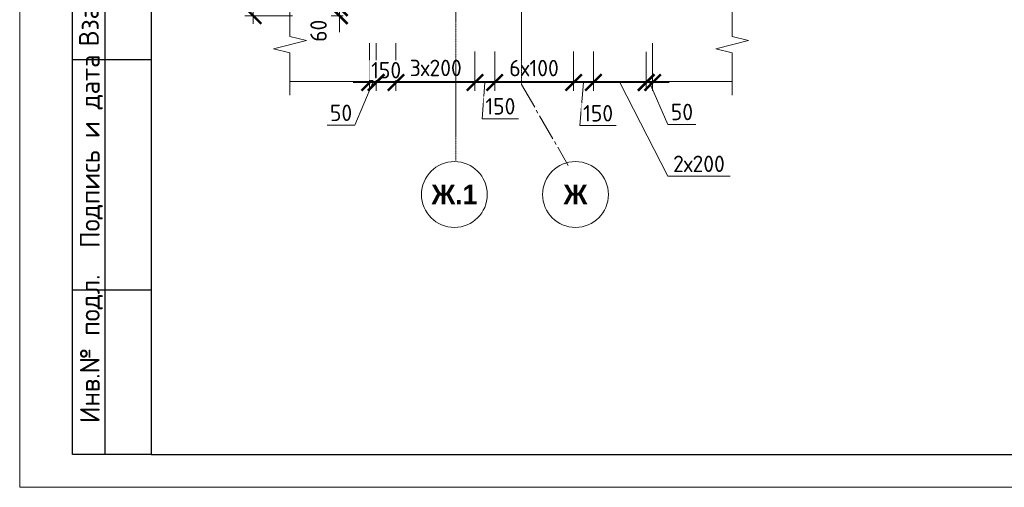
# Model space of a CAD drawing. Header units: millimetres. Extents: x 376598 to 1249954, y -318491 to -22134.
# Tile 331 of 444: x 932973 to 947936, y -318491 to -311386. Entities that reach past the tile are written whole.
import ezdxf
from ezdxf.enums import TextEntityAlignment as Align

# ---------------------------------------------------------------- set-up
doc = ezdxf.new("R2010")
doc.units = ezdxf.units.MM
doc.linetypes.add('______5', pattern=[1100, 800, -100, 100, -100])
doc.linetypes.add('осевая', pattern=[50.8, 31.75, -6.35, 6.35, -6.35])
for name, color, linetype, lineweight in [('AF_Stena', 90, 'Continuous', 18), ('KR_Fundament', 253, 'Continuous', 18), ('Оси', 40, '______5', 18), ('РАЗМЕРЫ', 1, 'Continuous', 9), ('Текст', 7, 'Continuous', 25), ('ТОНКИЕ', 7, 'Continuous', 9)]:
    doc.layers.add(name, color=color, linetype=linetype, lineweight=lineweight)
doc.layers.add('ТОЛСТЫЕ_ОСНОВНЫЕ', color=6, linetype='Continuous')
doc.styles.add('Century Gothic', font='GOTHIC.TTF')
doc.styles.add('GOST-2.304_Type-B', font='GOST_Common.ttf')
doc.styles.add('style1', font='GOST_Common.ttf', dxfattribs={"height": 500})
doc.dimstyles.new('мой 25', dxfattribs={"dimscale": 100, "dimtxt": 2.5, "dimasz": 2.5, "dimexe": 1.25, "dimexo": 0.625, "dimtad": 1, "dimdec": 0, "dimlfac": 0.5, "dimtxsty": 'GOST-2.304_Type-B', "dimblk": 'ARCHTICK', "dimcen": 2.5, "dimdle": 1.25, "dimaunit": 1, "dimadec": 1, "dimazin": 2, "dimtfac": 1, "dimtdec": 0, "dimtmove": 1, "dimatfit": 3, "dimfxl": 6, "dimfxlon": 1, "dimtfill": 1, "dimlwd": -1, "dimlwe": -1, "dimarcsym": 0})

# ---------------------------------------------------------------- blocks, each defined once
blk = doc.blocks.new('*U56')
at = {"layer": 'ТОЛСТЫЕ_ОСНОВНЫЕ'}
for p, q in [((8, 5), (8, 90)), ((13, 5), (13, 90)), ((8, 65), (20, 65)), ((8, 30), (20, 30)), ((20, 5), (8, 5))]:
    blk.add_line(p, q, dxfattribs=at)
at = {"layer": 'ТОЛСТЫЕ_ОСНОВНЫЕ', "color": 6}
blk.add_lwpolyline([(20, 5), (415, 5), (415, 292), (20, 292)], close=True, dxfattribs=at)
at = {"layer": 'ТОНКИЕ'}
blk.add_lwpolyline([(0, 0), (420, 0), (420, 297), (0, 297)], close=True, dxfattribs=at)
at = {"layer": 'Текст', "style": 'style1'}
for s, p in [('Взам.инв.№', (10.5, 77.5)), ('Подпись и дата', (10.89, 51.06)), ('Инв.№ подл.', (10.89, 21.06))]:
    blk.add_text(s, height=3, rotation=90, dxfattribs=at).set_placement(p, align=Align.MIDDLE)
blk = doc.blocks.new('_ArchTick')
at = {"color": 0, "linetype": 'ByBlock', "const_width": 0.15}
blk.add_lwpolyline([(-0.5, -0.5), (0.5, 0.5)], dxfattribs=at)
blk = doc.blocks.new('*D869')
at = {"layer": 'DEFPOINTS', "color": 0, "lineweight": 0, "transparency": 16777216}
for p in [(937439, -305845), (936520, -311325), (937998, -311325)]:
    blk.add_point(p, dxfattribs=at)
at = {"layer": 'РАЗМЕРЫ', "color": 0, "linetype": 'Continuous', "transparency": 16777216}
for p, q in [((937120, -305845), (936395, -305845)), ((936520, -305720), (936520, -311450)), ((937120, -311325), (936395, -311325))]:
    blk.add_line(p, q, dxfattribs=at)
at = {"layer": 'РАЗМЕРЫ', "color": 0, "transparency": 16777216, "xscale": 250, "yscale": 250, "zscale": 250}
for p, rotation in [((936520, -305845), 90), ((936520, -311325), 270)]:
    blk.add_blockref('_ArchTick', p, dxfattribs=dict(at, rotation=rotation))
at = {"layer": 'РАЗМЕРЫ', "color": 0, "lineweight": 0, "transparency": 16777216, "insert": (936333, -308585), "char_height": 250, "attachment_point": 5, "rotation": 90, "style": 'GOST-2.304_Type-B', "bg_fill": 3, "box_fill_scale": 1.1, "bg_fill_color": 256, "bg_fill_true_color": 13158600, "bg_fill_transparency": 0}
blk.add_mtext('2740', dxfattribs=at)
blk = doc.blocks.new('*D870')
at = {"layer": 'DEFPOINTS', "color": 0, "lineweight": 0, "transparency": 16777216}
for p in [(938391, -311429, -720), (938291, -311568), (938391, -312340)]:
    blk.add_point(p, dxfattribs=at)
at = {"layer": 'РАЗМЕРЫ', "color": 0, "linetype": 'Continuous', "transparency": 16777216}
for p, q in [((938291, -311740), (938291, -312465)), ((938391, -311870), (938391, -312465)), ((938291, -312340), (938041, -312340)), ((938341, -312340), (938068, -312989)), ((938291, -312340), (938391, -312340)), ((938291, -312340), (938391, -312340)), ((938391, -312340), (938641, -312340)), ((938068, -312989), (937643, -312989))]:
    blk.add_line(p, q, dxfattribs=at)
at = {"layer": 'РАЗМЕРЫ', "color": 0, "transparency": 16777216, "xscale": 250, "yscale": 250, "zscale": 250}
blk.add_blockref('_ArchTick', (938291, -312340), dxfattribs=at)
at = {"layer": 'РАЗМЕРЫ', "color": 0, "transparency": 16777216, "xscale": 250, "yscale": 250, "zscale": 250, "rotation": 180}
blk.add_blockref('_ArchTick', (938391, -312340), dxfattribs=at)
at = {"layer": 'РАЗМЕРЫ', "color": 0, "lineweight": 0, "transparency": 16777216, "insert": (937856, -312801), "char_height": 250, "attachment_point": 5, "style": 'GOST-2.304_Type-B', "bg_fill": 3, "box_fill_scale": 1.1, "bg_fill_color": 256, "bg_fill_true_color": 13158600, "bg_fill_transparency": 0}
blk.add_mtext('50', dxfattribs=at)
blk = doc.blocks.new('*D871')
at = {"layer": 'DEFPOINTS', "color": 0, "lineweight": 0, "transparency": 16777216}
for p in [(942492, -311444, -720), (942591, -311480), (942591, -312340)]:
    blk.add_point(p, dxfattribs=at)
at = {"layer": 'РАЗМЕРЫ', "color": 0, "linetype": 'Continuous', "transparency": 16777216}
for p, q in [((942591, -311740), (942591, -312465)), ((942492, -311873), (942492, -312465)), ((942492, -312340), (942242, -312340)), ((942492, -312340), (942591, -312340)), ((942492, -312340), (942591, -312340)), ((942542, -312340), (942824, -312976)), ((942591, -312340), (942841, -312340)), ((942824, -312976), (943249, -312976))]:
    blk.add_line(p, q, dxfattribs=at)
at = {"layer": 'РАЗМЕРЫ', "color": 0, "transparency": 16777216, "xscale": 250, "yscale": 250, "zscale": 250}
blk.add_blockref('_ArchTick', (942492, -312340), dxfattribs=at)
at = {"layer": 'РАЗМЕРЫ', "color": 0, "transparency": 16777216, "xscale": 250, "yscale": 250, "zscale": 250, "rotation": 180}
blk.add_blockref('_ArchTick', (942591, -312340), dxfattribs=at)
at = {"layer": 'РАЗМЕРЫ', "color": 0, "lineweight": 0, "transparency": 16777216, "insert": (943037, -312788), "char_height": 250, "attachment_point": 5, "style": 'GOST-2.304_Type-B', "bg_fill": 3, "box_fill_scale": 1.1, "bg_fill_color": 256, "bg_fill_true_color": 13158600, "bg_fill_transparency": 0}
blk.add_mtext('50', dxfattribs=at)
blk = doc.blocks.new('*D872')
at = {"layer": 'DEFPOINTS', "color": 0, "lineweight": 0, "transparency": 16777216}
for p in [(941691, -311429, -720), (942492, -311444, -720), (941691, -312340)]:
    blk.add_point(p, dxfattribs=at)
at = {"layer": 'РАЗМЕРЫ', "color": 0, "linetype": 'Continuous', "transparency": 16777216}
for p, q in [((941691, -311870), (941691, -312465)), ((942492, -311873), (942492, -312465)), ((942617, -312340), (941566, -312340)), ((942092, -312340), (942820, -313763)), ((942820, -313763), (943770, -313763))]:
    blk.add_line(p, q, dxfattribs=at)
at = {"layer": 'РАЗМЕРЫ', "color": 0, "transparency": 16777216, "xscale": 250, "yscale": 250, "zscale": 250, "rotation": 180}
blk.add_blockref('_ArchTick', (941691, -312340), dxfattribs=at)
at = {"layer": 'РАЗМЕРЫ', "color": 0, "transparency": 16777216, "xscale": 250, "yscale": 250, "zscale": 250}
blk.add_blockref('_ArchTick', (942492, -312340), dxfattribs=at)
at = {"layer": 'РАЗМЕРЫ', "color": 0, "lineweight": 0, "transparency": 16777216, "insert": (943295, -313576), "char_height": 250, "attachment_point": 5, "style": 'GOST-2.304_Type-B', "bg_fill": 3, "box_fill_scale": 1.1, "bg_fill_color": 256, "bg_fill_true_color": 13158600, "bg_fill_transparency": 0}
blk.add_mtext('2х200', dxfattribs=at)
blk = doc.blocks.new('*D873')
at = {"layer": 'DEFPOINTS', "color": 0, "lineweight": 0, "transparency": 16777216}
for p in [(941391, -311429, -720), (941691, -311429, -720), (941391, -312340)]:
    blk.add_point(p, dxfattribs=at)
at = {"layer": 'РАЗМЕРЫ', "color": 0, "linetype": 'Continuous', "transparency": 16777216}
for p, q in [((941391, -311870), (941391, -312465)), ((941691, -311870), (941691, -312465)), ((941816, -312340), (941266, -312340)), ((941541, -312340), (941487, -312995)), ((941487, -312995), (942037, -312995))]:
    blk.add_line(p, q, dxfattribs=at)
at = {"layer": 'РАЗМЕРЫ', "color": 0, "transparency": 16777216, "xscale": 250, "yscale": 250, "zscale": 250, "rotation": 180}
blk.add_blockref('_ArchTick', (941391, -312340), dxfattribs=at)
at = {"layer": 'РАЗМЕРЫ', "color": 0, "transparency": 16777216, "xscale": 250, "yscale": 250, "zscale": 250}
blk.add_blockref('_ArchTick', (941691, -312340), dxfattribs=at)
at = {"layer": 'РАЗМЕРЫ', "color": 0, "lineweight": 0, "transparency": 16777216, "insert": (941762, -312808), "char_height": 250, "attachment_point": 5, "style": 'GOST-2.304_Type-B', "bg_fill": 3, "box_fill_scale": 1.1, "bg_fill_color": 256, "bg_fill_true_color": 13158600, "bg_fill_transparency": 0}
blk.add_mtext('150', dxfattribs=at)
blk = doc.blocks.new('*D874')
at = {"layer": 'DEFPOINTS', "color": 0, "lineweight": 0, "transparency": 16777216}
for p in [(940191, -311429, -720), (941391, -311429, -720), (940191, -312340)]:
    blk.add_point(p, dxfattribs=at)
at = {"layer": 'РАЗМЕРЫ', "color": 0, "linetype": 'Continuous', "transparency": 16777216}
for p, q in [((940191, -311870), (940191, -312465)), ((941391, -311870), (941391, -312465)), ((941516, -312340), (940066, -312340))]:
    blk.add_line(p, q, dxfattribs=at)
at = {"layer": 'РАЗМЕРЫ', "color": 0, "lineweight": 0, "transparency": 16777216, "insert": (940789, -312121), "char_height": 250, "attachment_point": 5, "style": 'GOST-2.304_Type-B', "bg_fill": 3, "box_fill_scale": 1.1, "bg_fill_color": 256, "bg_fill_true_color": 13158600, "bg_fill_transparency": 0}
blk.add_mtext('6х100', dxfattribs=at)
at = {"layer": 'РАЗМЕРЫ', "color": 0, "transparency": 16777216, "xscale": 250, "yscale": 250, "zscale": 250, "rotation": 180}
blk.add_blockref('_ArchTick', (940191, -312340), dxfattribs=at)
at = {"layer": 'РАЗМЕРЫ', "color": 0, "transparency": 16777216, "xscale": 250, "yscale": 250, "zscale": 250}
blk.add_blockref('_ArchTick', (941391, -312340), dxfattribs=at)
blk = doc.blocks.new('*D875')
at = {"layer": 'DEFPOINTS', "color": 0, "lineweight": 0, "transparency": 16777216}
for p in [(938691, -311428, -720), (939891, -311428, -720), (938691, -312340)]:
    blk.add_point(p, dxfattribs=at)
at = {"layer": 'РАЗМЕРЫ', "color": 0, "linetype": 'Continuous', "transparency": 16777216}
for p, q in [((938691, -311870), (938691, -312465)), ((939891, -311870), (939891, -312465)), ((940016, -312340), (938566, -312340))]:
    blk.add_line(p, q, dxfattribs=at)
at = {"layer": 'РАЗМЕРЫ', "color": 0, "lineweight": 0, "transparency": 16777216, "insert": (939295, -312119), "char_height": 250, "attachment_point": 5, "style": 'GOST-2.304_Type-B', "bg_fill": 3, "box_fill_scale": 1.1, "bg_fill_color": 256, "bg_fill_true_color": 13158600, "bg_fill_transparency": 0}
blk.add_mtext('3х200', dxfattribs=at)
at = {"layer": 'РАЗМЕРЫ', "color": 0, "transparency": 16777216, "xscale": 250, "yscale": 250, "zscale": 250, "rotation": 180}
blk.add_blockref('_ArchTick', (938691, -312340), dxfattribs=at)
at = {"layer": 'РАЗМЕРЫ', "color": 0, "transparency": 16777216, "xscale": 250, "yscale": 250, "zscale": 250}
blk.add_blockref('_ArchTick', (939891, -312340), dxfattribs=at)
blk = doc.blocks.new('*D876')
at = {"layer": 'DEFPOINTS', "color": 0, "lineweight": 0, "transparency": 16777216}
for p in [(940191, -311429, -720), (939891, -312340), (939891, -312340)]:
    blk.add_point(p, dxfattribs=at)
at = {"layer": 'РАЗМЕРЫ', "color": 0, "linetype": 'Continuous', "transparency": 16777216}
for p, q in [((940191, -311870), (940191, -312465)), ((940316, -312340), (939766, -312340)), ((939891, -312340), (939891, -312465)), ((940041, -312340), (940002, -312890)), ((940002, -312890), (940552, -312890))]:
    blk.add_line(p, q, dxfattribs=at)
at = {"layer": 'РАЗМЕРЫ', "color": 0, "lineweight": 0, "transparency": 16777216, "insert": (940277, -312702), "char_height": 250, "attachment_point": 5, "style": 'GOST-2.304_Type-B', "bg_fill": 3, "box_fill_scale": 1.1, "bg_fill_color": 256, "bg_fill_true_color": 13158600, "bg_fill_transparency": 0}
blk.add_mtext('150', dxfattribs=at)
at = {"layer": 'РАЗМЕРЫ', "color": 0, "transparency": 16777216, "xscale": 250, "yscale": 250, "zscale": 250, "rotation": 180}
blk.add_blockref('_ArchTick', (939891, -312340), dxfattribs=at)
at = {"layer": 'РАЗМЕРЫ', "color": 0, "transparency": 16777216, "xscale": 250, "yscale": 250, "zscale": 250}
blk.add_blockref('_ArchTick', (940191, -312340), dxfattribs=at)
blk = doc.blocks.new('*D877')
at = {"layer": 'DEFPOINTS', "color": 0, "lineweight": 0, "transparency": 16777216}
for p in [(938391, -311661), (938691, -311661), (938391, -312340)]:
    blk.add_point(p, dxfattribs=at)
at = {"layer": 'РАЗМЕРЫ', "color": 0, "linetype": 'Continuous', "transparency": 16777216}
for p, q in [((938391, -311740), (938391, -312465)), ((938691, -311740), (938691, -312465)), ((938816, -312340), (938266, -312340))]:
    blk.add_line(p, q, dxfattribs=at)
at = {"layer": 'РАЗМЕРЫ', "color": 0, "lineweight": 0, "transparency": 16777216, "insert": (938541, -312153), "char_height": 250, "attachment_point": 5, "style": 'GOST-2.304_Type-B', "bg_fill": 3, "box_fill_scale": 1.1, "bg_fill_color": 256, "bg_fill_true_color": 13158600, "bg_fill_transparency": 0}
blk.add_mtext('150', dxfattribs=at)
at = {"layer": 'РАЗМЕРЫ', "color": 0, "transparency": 16777216, "xscale": 250, "yscale": 250, "zscale": 250, "rotation": 180}
blk.add_blockref('_ArchTick', (938391, -312340), dxfattribs=at)
at = {"layer": 'РАЗМЕРЫ', "color": 0, "transparency": 16777216, "xscale": 250, "yscale": 250, "zscale": 250}
blk.add_blockref('_ArchTick', (938691, -312340), dxfattribs=at)
blk = doc.blocks.new('*D882')
at = {"layer": 'DEFPOINTS', "color": 0, "lineweight": 0, "transparency": 16777216}
for p in [(938196, -311205), (937831, -311325), (937951, -311325)]:
    blk.add_point(p, dxfattribs=at)
at = {"layer": 'РАЗМЕРЫ', "color": 0, "linetype": 'Continuous', "transparency": 16777216}
for p, q in [((937831, -311205), (937831, -310955)), ((938133, -311205), (937706, -311205)), ((937831, -311205), (937831, -311325)), ((937888, -311325), (937706, -311325)), ((937831, -311325), (937831, -311575))]:
    blk.add_line(p, q, dxfattribs=at)
at = {"layer": 'РАЗМЕРЫ', "color": 0, "transparency": 16777216, "xscale": 250, "yscale": 250, "zscale": 250}
for p, rotation in [((937831, -311205), 270), ((937831, -311325), 90)]:
    blk.add_blockref('_ArchTick', p, dxfattribs=dict(at, rotation=rotation))
at = {"layer": 'РАЗМЕРЫ', "color": 0, "lineweight": 0, "transparency": 16777216, "insert": (937514, -311554), "char_height": 250, "attachment_point": 5, "rotation": 90, "style": 'GOST-2.304_Type-B', "bg_fill": 3, "box_fill_scale": 1.1, "bg_fill_color": 256, "bg_fill_true_color": 13158600, "bg_fill_transparency": 0}
blk.add_mtext('60', dxfattribs=at)

msp = doc.modelspace()

# ---------------------------------------------------------------- linework, layer by layer
at = {"color": 0, "linetype": 'ByBlock', "lineweight": 0}
msp.add_circle((939578.6, -314042.7), 500, dxfattribs=at)
at = {"layer": 'AF_Stena', "lineweight": 20}
for points in [[(937078.6, -311584.4), (937078.6, -311112.6)], [(943800.3, -311584.4), (943800.3, -311112.6)], [(937078.6, -311584.4), (937078.6, -311639.4)], [(937078.6, -311639.4), (937328.6, -311701.9)], [(943800.3, -311584.4), (943800.3, -311639.4)], [(943800.3, -311639.4), (944050.3, -311701.9)], [(937328.6, -311701.9), (936828.6, -311826.9)], [(936828.6, -311826.9), (937078.6, -311889.4)], [(944050.3, -311701.9), (943550.3, -311826.9)], [(943550.3, -311826.9), (943800.3, -311889.4)], [(937078.6, -311889.4), (937078.6, -311944.4)], [(937078.6, -311944.4), (937078.6, -312530.1)], [(943800.3, -311889.4), (943800.3, -311944.4)], [(943800.3, -311944.4), (943800.3, -312530.1)]]:
    msp.add_lwpolyline(points, dxfattribs=at)
at = {"layer": 'KR_Fundament', "lineweight": 9}
msp.add_line((937078.6, -312324.8), (943800.3, -312324.8), dxfattribs=at)

# ---------------------------------------------------------------- block references
at = {"xscale": 100, "yscale": 100, "zscale": 100}
msp.add_blockref('*U56', (932972.5, -318491.4), dxfattribs=at)

# ---------------------------------------------------------------- texts
at = {"layer": 'Оси', "color": 16, "linetype": 'Continuous', "lineweight": 25, "transparency": 33554687, "char_height": 600, "attachment_point": 5, "style": 'Century Gothic'}
for s, insert, width in [('\\A1;{\\fCentury Gothic|i0|b1;\\H300.000000;\\W1.000000;\\C16;Ж.1}\\P', (939578.6, -314042.7), 1780), ('\\A1;{\\fCentury Gothic|i0|b1;\\H300.000000;\\W1.000000;\\C16;Ж}\\P', (941418.6, -314042.7), 1080)]:
    msp.add_mtext(s, dxfattribs=dict(at, insert=insert, width=width))

# ---------------------------------------------------------------- next in the draw order: dimensions: what is measured, and where the dimension line sits
at = {"layer": 'РАЗМЕРЫ', "lineweight": 0}
dim = msp.add_linear_dim(base=(936520.1, -311324.8), p1=(937439, -305844.8), p2=(937997.7, -311324.8), angle=90, dimstyle='мой 25', dxfattribs=at)
dim.commit()
dim.dimension.update_dxf_attribs({"geometry": '*D869', "text_midpoint": (936332.6, -308584.8)})
dim = msp.add_linear_dim(base=(942591.3, -312340.1), p1=(942491.8, -311444.1, -720), p2=(942591.3, -311480.4), angle=180, dimstyle='мой 25', dxfattribs=at)
dim.commit()
dim.dimension.update_dxf_attribs({"geometry": '*D871', "text_midpoint": (942886.5, -312975.6), "dimtype": 160})

# ---------------------------------------------------------------- next in the draw order: dimensions: what is measured, and where the dimension line sits
dim = msp.add_linear_dim(base=(938391.3, -312340.1), p1=(938291.3, -311567.8), p2=(938391.3, -311428.5, -720), angle=180, dimstyle='мой 25', dxfattribs=at)
dim.commit()
dim.dimension.update_dxf_attribs({"geometry": '*D870', "text_midpoint": (938005.8, -312988.8), "dimtype": 160})
dim = msp.add_linear_dim(base=(941691.3, -312340.1), p1=(942491.8, -311444.1, -720), p2=(941691.3, -311429.1, -720), angle=180, text='2х200', dimstyle='мой 25', dxfattribs=at)
dim.commit()
dim.dimension.update_dxf_attribs({"geometry": '*D872', "text_midpoint": (942882, -313763.3), "dimtype": 160})

# ---------------------------------------------------------------- next in the draw order: linework, layer by layer
at = {"color": 0, "linetype": 'ByBlock', "lineweight": 0}
msp.add_circle((941418.6, -314042.7), 500, dxfattribs=at)

# ---------------------------------------------------------------- next in the draw order: dimensions: what is measured, and where the dimension line sits
at = {"layer": 'РАЗМЕРЫ', "lineweight": 0}
dim = msp.add_linear_dim(base=(941391.3, -312340.1), p1=(941691.3, -311429.1, -720), p2=(941391.3, -311429.1, -720), angle=180, dimstyle='мой 25', dxfattribs=at)
dim.commit()
dim.dimension.update_dxf_attribs({"geometry": '*D873', "text_midpoint": (941549.8, -312995.4), "dimtype": 160})

# ---------------------------------------------------------------- next in the draw order: dimensions: what is measured, and where the dimension line sits
dim = msp.add_linear_dim(base=(940191.3, -312340.1), p1=(941391.3, -311429.1, -720), p2=(940191.3, -311429.1, -720), angle=180, text='6х100', dimstyle='мой 25', dxfattribs=at)
dim.commit()
dim.dimension.update_dxf_attribs({"geometry": '*D874', "text_midpoint": (940788.6, -312308.4), "dimtype": 160})

# ---------------------------------------------------------------- next in the draw order: dimensions: what is measured, and where the dimension line sits
dim = msp.add_linear_dim(base=(938691.3, -312340.1), p1=(939891.3, -311428.4, -720), p2=(938691.3, -311428.4, -720), angle=180, text='3х200', dimstyle='мой 25', dxfattribs=at)
dim.commit()
dim.dimension.update_dxf_attribs({"geometry": '*D875', "text_midpoint": (939295.3, -312306.4), "dimtype": 160})

# ---------------------------------------------------------------- next in the draw order: linework, layer by layer
at = {"layer": 'Оси', "color": 16, "linetype": 'осевая', "lineweight": 0, "ltscale": 0.5, "transparency": 33554687}
msp.add_line((939598.8, -313525.8), (939598.8, -305102.6), dxfattribs=at)

# ---------------------------------------------------------------- next in the draw order: dimensions: what is measured, and where the dimension line sits
at = {"layer": 'РАЗМЕРЫ', "lineweight": 0}
for base, p1, p2, picture, middle in [((939891.3, -312340.1), (940191.3, -311429.1, -720), (939891.3, -312340.1), '*D876', (940064.7, -312889.7)), ((938391.3, -312340.1), (938691.3, -311661.2), (938391.3, -311661.2), '*D877', (938541.3, -312340.1))]:
    dim = msp.add_linear_dim(base=base, p1=p1, p2=p2, angle=180, dimstyle='мой 25', dxfattribs=at)
    dim.commit()
    dim.dimension.update_dxf_attribs({"geometry": picture, "text_midpoint": middle, "dimtype": 160})

# ---------------------------------------------------------------- next in the draw order: linework, layer by layer
at = {"layer": 'Оси', "color": 16, "linetype": 'осевая', "lineweight": 0, "ltscale": 0.5, "transparency": 33554687}
msp.add_line((940598.8, -312370.9), (940598.8, -305238.8), dxfattribs=at)
at = {"layer": 'Оси', "color": 16, "linetype": '______5', "lineweight": 0, "ltscale": 0.5, "transparency": 33554687}
msp.add_line((940598.8, -312370.9), (941309.6, -313602), dxfattribs=at)

# ---------------------------------------------------------------- next in the draw order: dimensions: what is measured, and where the dimension line sits
at = {"layer": 'РАЗМЕРЫ', "lineweight": 0}
dim = msp.add_linear_dim(base=(937830.5, -311324.8), p1=(938195.8, -311204.8), p2=(937950.5, -311324.8), angle=90, dimstyle='мой 25', dxfattribs=at)
dim.commit()
dim.dimension.update_dxf_attribs({"geometry": '*D882', "text_midpoint": (937701.3, -311553.6), "dimtype": 160})

doc.saveas('drawing.dxf')
